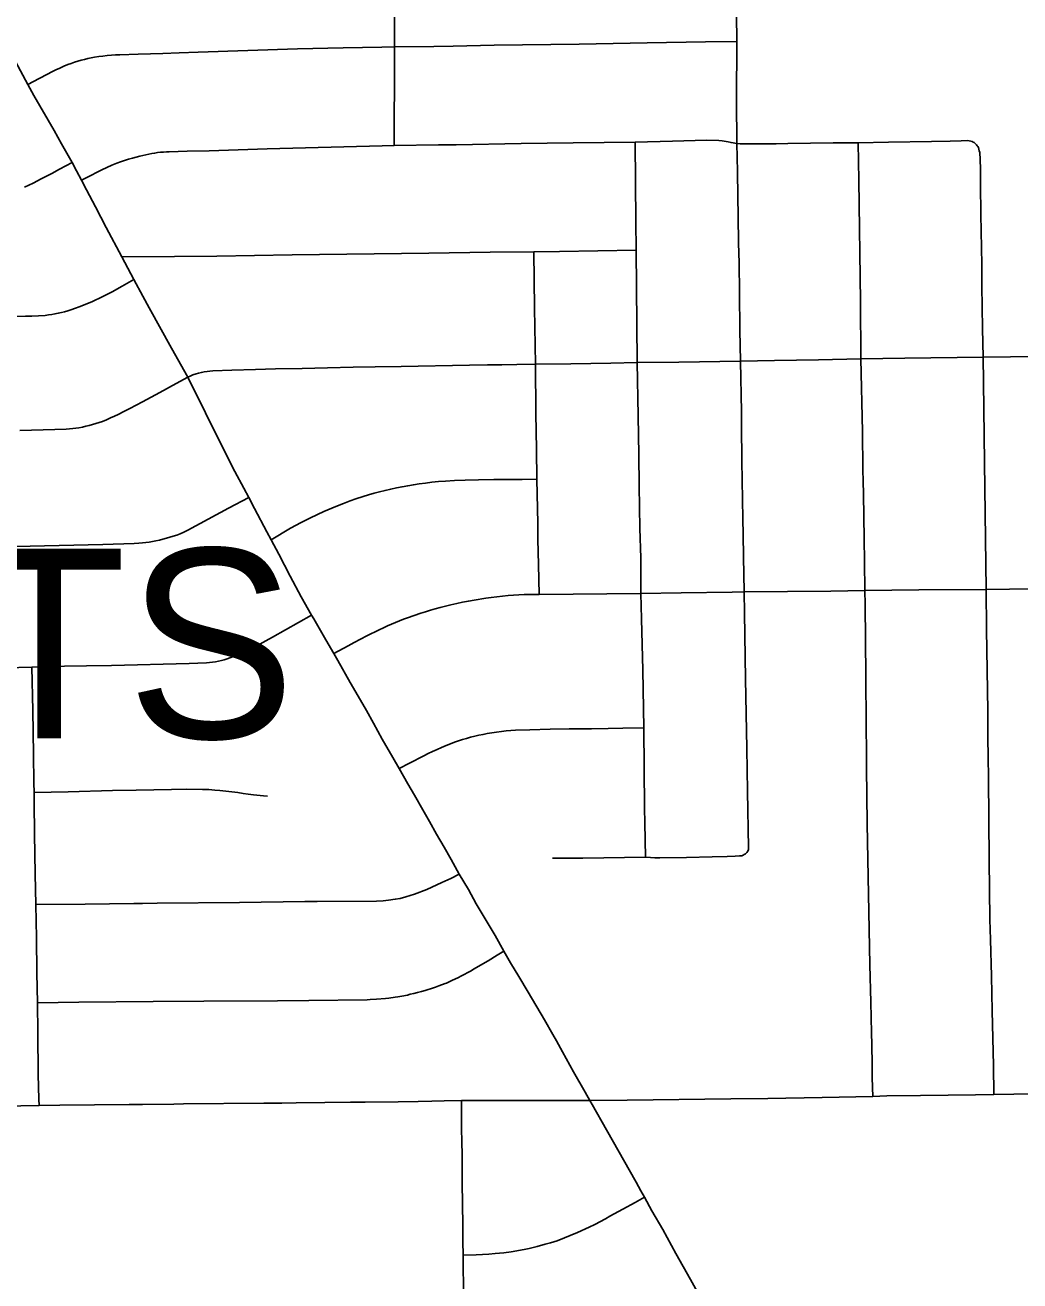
# Model space of a CAD drawing. Extents: x -59 to 82, y -3 to 49.
# Drawn here: x -9.742 to -9.245, y 31.836 to 32.463 of the extents above; entities that cross this region are included whole.
import ezdxf

# ---------------------------------------------------------------- set-up
doc = ezdxf.new("R2010")
doc.units = 0
for name, color, linetype in [('GM_X_City_Street', 7, 'Continuous'), ('GM_X_Corporation_Text', 7, 'Continuous'), ('GM_X_County_Road', 7, 'Continuous'), ('GM_X_State_Route', 7, 'Continuous')]:
    doc.layers.add(name, color=color, linetype=linetype)

msp = doc.modelspace()

# ---------------------------------------------------------------- linework, layer by layer
at = {"layer": 'GM_X_City_Street'}
msp.add_line((-9.68808, 32.33614), (-9.69406, 32.34741), dxfattribs=at)
for points in [[(-9.55781, 32.40304), (-9.55773, 32.44697), (-9.55767, 32.45234), (-9.55775, 32.45973), (-9.55772, 32.49779), (-9.55789, 32.54434), (-9.55798, 32.54951), (-9.55824, 32.55744), (-9.55867, 32.57321), (-9.55886, 32.57969), (-9.55903, 32.58904), (-9.55924, 32.59816), (-9.55954, 32.6063), (-9.55987, 32.61409), (-9.56006, 32.62105), (-9.5607, 32.64546), (-9.56096, 32.65356), (-9.56113, 32.66153), (-9.56139, 32.67371), (-9.56157, 32.6817)], [(-9.38689, 32.48208), (-9.38655, 32.45506), (-9.38673, 32.42553), (-9.38652, 32.40401), (-9.38484, 32.40387), (-9.36682, 32.40396), (-9.361, 32.40408), (-9.33828, 32.40439), (-9.32581, 32.40447), (-9.31064, 32.40481), (-9.28923, 32.40515), (-9.2798, 32.40533), (-9.27441, 32.40546)], [(-9.74098, 32.43355), (-9.7353, 32.43659), (-9.73125, 32.43877), (-9.72903, 32.43992), (-9.72704, 32.44089), (-9.72504, 32.44181), (-9.72301, 32.44268), (-9.72096, 32.4435), (-9.71934, 32.44411), (-9.71771, 32.44467), (-9.71607, 32.44519), (-9.71441, 32.44567), (-9.71274, 32.44611), (-9.71106, 32.4465), (-9.70938, 32.44685), (-9.70768, 32.44716), (-9.70559, 32.44749), (-9.70349, 32.44778), (-9.70139, 32.44802), (-9.69928, 32.44821), (-9.69717, 32.44836), (-9.69504, 32.44845), (-9.68593, 32.44878), (-9.67348, 32.44914), (-9.66531, 32.44937), (-9.65589, 32.44975), (-9.60624, 32.45135), (-9.58337, 32.45184), (-9.56398, 32.45225), (-9.55767, 32.45234), (-9.53805, 32.45258), (-9.52839, 32.45279), (-9.50781, 32.45321), (-9.46529, 32.4538), (-9.43143, 32.45441), (-9.40222, 32.45495), (-9.38655, 32.45506)], [(-9.71423, 32.3858), (-9.70927, 32.38828), (-9.70665, 32.38961), (-9.70404, 32.39095), (-9.70156, 32.3921), (-9.69906, 32.39319), (-9.69654, 32.39423), (-9.69462, 32.39494), (-9.69268, 32.39559), (-9.69073, 32.3962), (-9.68876, 32.39676), (-9.68502, 32.39773), (-9.68358, 32.39805), (-9.6805, 32.39873), (-9.67906, 32.39903), (-9.67761, 32.39929), (-9.67615, 32.39951), (-9.67469, 32.39969), (-9.67323, 32.39983), (-9.67177, 32.39993), (-9.6703, 32.4), (-9.66142, 32.4003), (-9.65032, 32.4005), (-9.62129, 32.40142), (-9.56394, 32.40288), (-9.55781, 32.40304), (-9.53574, 32.40337), (-9.52681, 32.40348), (-9.49442, 32.40403), (-9.46831, 32.40436), (-9.43735, 32.4048), (-9.41869, 32.40533), (-9.40173, 32.40569), (-9.39557, 32.40557), (-9.39384, 32.40541), (-9.3909, 32.4049), (-9.38941, 32.40458), (-9.38652, 32.40401)], [(-9.43224, 32.0475), (-9.43248, 32.06463), (-9.43261, 32.07198), (-9.43305, 32.112), (-9.43358, 32.14089), (-9.43411, 32.16656), (-9.43444, 32.17925), (-9.43459, 32.19698), (-9.43496, 32.21174), (-9.43532, 32.23301), (-9.43555, 32.24856), (-9.43584, 32.26797), (-9.43636, 32.2946), (-9.43644, 32.31388), (-9.43688, 32.35073), (-9.437, 32.36513), (-9.43735, 32.4048)], [(-9.3822, 32.04919), (-9.38152, 32.0498), (-9.38105, 32.05041), (-9.38071, 32.05121), (-9.38061, 32.05209), (-9.38112, 32.08049), (-9.38152, 32.10169), (-9.3822, 32.13659), (-9.38262, 32.16945), (-9.38287, 32.17999), (-9.38317, 32.19761), (-9.38335, 32.20876), (-9.38344, 32.21644), (-9.38394, 32.2455), (-9.38415, 32.26302), (-9.38424, 32.27007), (-9.38469, 32.29523), (-9.38496, 32.31085), (-9.38525, 32.32941), (-9.38543, 32.34438), (-9.3856, 32.35429), (-9.38583, 32.36773), (-9.38596, 32.37756), (-9.38613, 32.39008), (-9.38652, 32.40401)], [(-9.31857, 31.92792), (-9.31867, 31.93241), (-9.31881, 31.93753), (-9.31888, 31.94362), (-9.31902, 31.95376), (-9.31918, 31.95974), (-9.3195, 31.97501), (-9.31998, 31.99359), (-9.32141, 32.06404), (-9.3217, 32.09218), (-9.32186, 32.12059), (-9.32197, 32.1312), (-9.32204, 32.13815), (-9.32238, 32.17366), (-9.32245, 32.18066), (-9.32263, 32.19507), (-9.32287, 32.20662), (-9.32303, 32.21754), (-9.32325, 32.22903), (-9.32337, 32.23513), (-9.32347, 32.24121), (-9.32374, 32.26011), (-9.32445, 32.2965), (-9.32471, 32.32511), (-9.32547, 32.38573), (-9.32581, 32.40447)], [(-9.25793, 31.92881), (-9.2581, 31.94333), (-9.25879, 31.97073), (-9.25924, 31.98806), (-9.25971, 32.00639), (-9.25995, 32.01633), (-9.26042, 32.04603), (-9.26066, 32.08717), (-9.26079, 32.09744), (-9.26099, 32.1073), (-9.26107, 32.12056), (-9.26161, 32.16127), (-9.26192, 32.18117), (-9.26262, 32.24471), (-9.26314, 32.28479), (-9.26333, 32.29723), (-9.26361, 32.31166), (-9.26381, 32.32227), (-9.26395, 32.33292), (-9.26408, 32.34356), (-9.2642, 32.35189), (-9.26432, 32.36022), (-9.26443, 32.36855), (-9.26465, 32.38358), (-9.26471, 32.39043), (-9.26483, 32.39697), (-9.26496, 32.3987), (-9.26509, 32.39955), (-9.26527, 32.4004), (-9.26549, 32.40124), (-9.26575, 32.40206), (-9.26603, 32.40254), (-9.26633, 32.403), (-9.26667, 32.40343), (-9.26705, 32.40383), (-9.26746, 32.4042), (-9.2679, 32.40454), (-9.26836, 32.40483), (-9.26885, 32.4051), (-9.26951, 32.40526), (-9.27036, 32.40543), (-9.27138, 32.40551), (-9.27441, 32.40546)], [(-9.74276, 32.38227), (-9.74058, 32.38324), (-9.73839, 32.38426), (-9.73439, 32.38638), (-9.7291, 32.38917), (-9.72523, 32.39123), (-9.71892, 32.39456)], [(-9.71892, 32.39456), (-9.71662, 32.39037), (-9.71423, 32.3858)], [(-9.69406, 32.34741), (-9.66762, 32.34766), (-9.64645, 32.34784), (-9.60889, 32.34841), (-9.54045, 32.34931), (-9.50994, 32.34975), (-9.488, 32.34993), (-9.47518, 32.3501), (-9.43688, 32.35073)], [(-9.48543, 32.17876), (-9.48574, 32.19367), (-9.48598, 32.20626), (-9.48608, 32.21424), (-9.4865, 32.23635), (-9.48669, 32.25124), (-9.48695, 32.26937), (-9.48726, 32.29386), (-9.48776, 32.32175), (-9.488, 32.34993)], [(-9.74936, 32.31756), (-9.74221, 32.31774), (-9.73896, 32.31785), (-9.73571, 32.318), (-9.73241, 32.3182), (-9.73073, 32.3184), (-9.72911, 32.31864), (-9.72749, 32.31893), (-9.72587, 32.31925), (-9.72427, 32.31962), (-9.72268, 32.32003), (-9.72109, 32.32048), (-9.71953, 32.32097), (-9.71719, 32.32176), (-9.71529, 32.32245), (-9.7132, 32.32325), (-9.71113, 32.32411), (-9.70907, 32.32501), (-9.70354, 32.32762), (-9.69888, 32.33003), (-9.69387, 32.33276), (-9.68808, 32.33614)], [(-9.74498, 32.2606), (-9.72755, 32.26116), (-9.72179, 32.26136), (-9.7202, 32.26146), (-9.7186, 32.26162), (-9.71701, 32.26181), (-9.71546, 32.26206), (-9.71375, 32.26241), (-9.71206, 32.2628), (-9.71037, 32.26322), (-9.70869, 32.26367), (-9.70702, 32.26416), (-9.70537, 32.26468), (-9.70372, 32.26524), (-9.70171, 32.26606), (-9.69972, 32.26692), (-9.69775, 32.2678), (-9.6958, 32.26873), (-9.69309, 32.27008), (-9.69004, 32.27171), (-9.68362, 32.27507), (-9.67497, 32.2796), (-9.66688, 32.28415), (-9.66101, 32.28731)], [(-9.6193, 32.20601), (-9.60972, 32.21179), (-9.6043, 32.21461), (-9.59962, 32.21703), (-9.5931, 32.22019), (-9.587, 32.22271), (-9.58326, 32.22424), (-9.57979, 32.22549), (-9.57695, 32.22653), (-9.57344, 32.22772), (-9.5707, 32.22853), (-9.56793, 32.2293), (-9.56516, 32.23004), (-9.56238, 32.23073), (-9.55958, 32.23139), (-9.55675, 32.23199), (-9.55391, 32.23256), (-9.55106, 32.23309), (-9.54821, 32.23357), (-9.54534, 32.23401), (-9.54216, 32.23441), (-9.53896, 32.23477), (-9.53576, 32.2351), (-9.53211, 32.23535), (-9.52772, 32.23562), (-9.52242, 32.23585), (-9.51562, 32.236), (-9.50799, 32.23614), (-9.49386, 32.23623), (-9.4865, 32.23635)], [(-9.74714, 32.20271), (-9.70354, 32.20371), (-9.68793, 32.20415), (-9.68552, 32.20432), (-9.68365, 32.20449), (-9.68211, 32.20467), (-9.68041, 32.20492), (-9.67872, 32.2052), (-9.67704, 32.20552), (-9.67527, 32.2059), (-9.67351, 32.20633), (-9.67177, 32.20679), (-9.67003, 32.20729), (-9.66832, 32.20784), (-9.66661, 32.20843), (-9.66492, 32.20906), (-9.66307, 32.20986), (-9.66105, 32.21087), (-9.64069, 32.22179), (-9.63061, 32.2272)], [(-9.58798, 32.1492), (-9.58093, 32.15309), (-9.57793, 32.15472), (-9.5715, 32.15802), (-9.56947, 32.1591), (-9.56741, 32.16012), (-9.56534, 32.1611), (-9.56324, 32.16203), (-9.56126, 32.16298), (-9.55927, 32.16388), (-9.55726, 32.16475), (-9.55524, 32.16558), (-9.5532, 32.16637), (-9.55114, 32.16712), (-9.54459, 32.16933), (-9.54217, 32.17011), (-9.53974, 32.17085), (-9.5373, 32.17154), (-9.53485, 32.1722), (-9.52949, 32.17353), (-9.52657, 32.17419), (-9.52365, 32.17482), (-9.52073, 32.17539), (-9.51779, 32.17592), (-9.51207, 32.17683), (-9.50929, 32.17722), (-9.50651, 32.17757), (-9.50372, 32.17787), (-9.50093, 32.17813), (-9.49822, 32.17835), (-9.4955, 32.17851), (-9.49278, 32.17863), (-9.49005, 32.17871), (-9.48543, 32.17876), (-9.43444, 32.17925), (-9.41432, 32.17961), (-9.38881, 32.17989), (-9.38287, 32.17999), (-9.33944, 32.18043), (-9.32245, 32.18066), (-9.29545, 32.18103), (-9.26192, 32.18117), (-9.20392, 32.18203)], [(-9.7717, 32.14159), (-9.73912, 32.1424), (-9.73385, 32.1426), (-9.7227, 32.14284), (-9.71163, 32.14305), (-9.69918, 32.14327), (-9.6603, 32.14416), (-9.65596, 32.14433), (-9.65163, 32.14455), (-9.65014, 32.14469), (-9.64866, 32.14488), (-9.64719, 32.14511), (-9.64572, 32.1454), (-9.64426, 32.14573), (-9.64281, 32.1461), (-9.64138, 32.14652), (-9.63996, 32.14698), (-9.63695, 32.14815), (-9.63395, 32.14938), (-9.63099, 32.15067), (-9.62799, 32.15227), (-9.62502, 32.15392), (-9.62206, 32.1556), (-9.61874, 32.15742), (-9.59914, 32.16846)], [(-9.73545, 31.92341), (-9.73554, 31.92655), (-9.73582, 31.93889), (-9.73609, 31.95965), (-9.7362, 31.97464), (-9.73648, 31.98957), (-9.73676, 32.00716), (-9.73712, 32.02384), (-9.73732, 32.03895), (-9.73764, 32.05903), (-9.73783, 32.07456), (-9.73794, 32.07973), (-9.73805, 32.08466), (-9.73819, 32.09898), (-9.7385, 32.12073), (-9.73912, 32.1424)], [(-9.55539, 32.09179), (-9.55013, 32.0945), (-9.54302, 32.09811), (-9.54085, 32.09921), (-9.53865, 32.10028), (-9.53643, 32.10131), (-9.5342, 32.10229), (-9.53194, 32.10323), (-9.52967, 32.10414), (-9.52769, 32.10487), (-9.5257, 32.10556), (-9.52368, 32.10622), (-9.52166, 32.10683), (-9.51962, 32.10738), (-9.51757, 32.10791), (-9.51551, 32.10838), (-9.51344, 32.10881), (-9.51135, 32.1092), (-9.509, 32.10962), (-9.50663, 32.10998), (-9.50427, 32.11031), (-9.50189, 32.11057), (-9.4995, 32.1108), (-9.49711, 32.11098), (-9.49007, 32.11116), (-9.47989, 32.11141), (-9.47034, 32.11158), (-9.45923, 32.11165), (-9.45093, 32.11179), (-9.44352, 32.1119), (-9.43305, 32.112)], [(-9.73794, 32.07973), (-9.72087, 32.08013), (-9.69876, 32.08072), (-9.68688, 32.08101), (-9.66913, 32.08133), (-9.66148, 32.08146), (-9.65375, 32.08128), (-9.65054, 32.0812), (-9.64745, 32.08095), (-9.64504, 32.0807), (-9.64202, 32.08037), (-9.63901, 32.08004), (-9.636, 32.07971), (-9.63341, 32.07932), (-9.63083, 32.07896), (-9.62823, 32.07865), (-9.62318, 32.07814), (-9.62118, 32.07796)], [(-9.47863, 32.0469), (-9.46351, 32.04696), (-9.43224, 32.0475), (-9.4297, 32.0473), (-9.42754, 32.04717), (-9.42505, 32.0471), (-9.41164, 32.04724), (-9.39877, 32.04757), (-9.39142, 32.04771), (-9.38739, 32.04791), (-9.38516, 32.04804), (-9.38408, 32.04818), (-9.38341, 32.04845), (-9.38278, 32.04879), (-9.3822, 32.04919)], [(-9.73712, 32.02384), (-9.71239, 32.024), (-9.68804, 32.02425), (-9.68371, 32.02435), (-9.67633, 32.02451), (-9.63526, 32.02487), (-9.60251, 32.02522), (-9.59636, 32.02536), (-9.56673, 32.02545), (-9.56336, 32.02562), (-9.56077, 32.02593), (-9.55732, 32.02639), (-9.55492, 32.02687), (-9.5521, 32.02755), (-9.54772, 32.02901), (-9.54155, 32.03132), (-9.53397, 32.03472), (-9.52959, 32.03686), (-9.52528, 32.039)], [(-9.7362, 31.97464), (-9.71557, 31.97491), (-9.67839, 31.97539), (-9.65303, 31.97552), (-9.6162, 31.97564), (-9.60053, 31.97586), (-9.57141, 31.97619), (-9.56978, 31.97626), (-9.56669, 31.97642), (-9.56219, 31.97682), (-9.56055, 31.97702), (-9.55735, 31.97741), (-9.55595, 31.97761), (-9.55403, 31.97791), (-9.55123, 31.97853), (-9.54979, 31.97891), (-9.54798, 31.97933), (-9.54611, 31.97982), (-9.54425, 31.98034), (-9.54244, 31.9809), (-9.5413, 31.98118), (-9.53911, 31.98189), (-9.53724, 31.98252), (-9.53547, 31.98318), (-9.53238, 31.98432), (-9.53177, 31.98456), (-9.53076, 31.98499), (-9.52873, 31.98591), (-9.52605, 31.98722), (-9.52417, 31.98819), (-9.51968, 31.99056), (-9.51779, 31.99162), (-9.51468, 31.99343), (-9.51084, 31.99573), (-9.50641, 31.99844), (-9.50295, 32.00055)], [(-9.52135, 31.68917), (-9.52148, 31.6995), (-9.52163, 31.71126), (-9.52177, 31.72214), (-9.52199, 31.74164), (-9.52209, 31.74894), (-9.52217, 31.75283), (-9.52227, 31.76398), (-9.52243, 31.77686), (-9.52257, 31.78445), (-9.52281, 31.80193), (-9.52293, 31.81832), (-9.52308, 31.82571), (-9.52318, 31.83496), (-9.52333, 31.8409), (-9.52338, 31.84858), (-9.5235, 31.85536), (-9.5236, 31.86486), (-9.52373, 31.87265), (-9.52381, 31.88623), (-9.52393, 31.89839), (-9.52403, 31.90556), (-9.52412, 31.91156), (-9.52419, 31.92578)], [(-9.52338, 31.84858), (-9.51685, 31.84873), (-9.51371, 31.84892), (-9.51047, 31.84908), (-9.50737, 31.84933), (-9.50299, 31.84975), (-9.49943, 31.85024), (-9.49286, 31.85145), (-9.49041, 31.85196), (-9.48634, 31.85293), (-9.48231, 31.854), (-9.47966, 31.85477), (-9.47643, 31.8558), (-9.46619, 31.85985), (-9.46034, 31.86257), (-9.45754, 31.86397), (-9.45226, 31.86678), (-9.44998, 31.86807), (-9.44354, 31.87157), (-9.43742, 31.87496), (-9.43271, 31.87754)]]:
    msp.add_lwpolyline(points, dxfattribs=at)
at = {"layer": 'GM_X_County_Road'}
msp.add_line((-9.69406, 32.34741), (-9.68808, 32.33614), dxfattribs=at)
for points in [[(-9.74719, 32.44503), (-9.74098, 32.43355), (-9.73806, 32.42814), (-9.72786, 32.41053), (-9.72414, 32.40385), (-9.71892, 32.39456)], [(-9.71892, 32.39456), (-9.71662, 32.39037), (-9.71423, 32.3858)], [(-9.71423, 32.3858), (-9.71171, 32.38099), (-9.70721, 32.37241), (-9.70181, 32.36215), (-9.69406, 32.34741)], [(-9.68808, 32.33614), (-9.68353, 32.3278), (-9.68042, 32.32196), (-9.66916, 32.30174), (-9.66101, 32.28731)], [(-9.66101, 32.28731), (-9.65979, 32.28788), (-9.65846, 32.2884), (-9.65692, 32.28899), (-9.65567, 32.28935), (-9.65428, 32.28972), (-9.65285, 32.29001), (-9.65143, 32.2902), (-9.65001, 32.29035), (-9.64858, 32.29045), (-9.639, 32.29086), (-9.62722, 32.29122), (-9.61727, 32.29142), (-9.6038, 32.29171), (-9.59122, 32.29199), (-9.57838, 32.29224), (-9.56735, 32.29244), (-9.55438, 32.29268), (-9.52017, 32.2933), (-9.51119, 32.29343), (-9.50408, 32.29355), (-9.49649, 32.29368), (-9.48726, 32.29386), (-9.46952, 32.29403), (-9.44947, 32.29436), (-9.43636, 32.2946), (-9.41548, 32.29488), (-9.38469, 32.29523), (-9.36766, 32.29559), (-9.34567, 32.29606), (-9.32445, 32.2965), (-9.30259, 32.29675), (-9.26333, 32.29723), (-9.2224, 32.29787)], [(-9.66101, 32.28731), (-9.65221, 32.26953), (-9.64295, 32.25095), (-9.63751, 32.24013), (-9.63298, 32.23178), (-9.63061, 32.2272), (-9.62764, 32.2217), (-9.62155, 32.21007), (-9.6193, 32.20601), (-9.61555, 32.1988), (-9.60979, 32.18781), (-9.60432, 32.17762), (-9.59914, 32.16846), (-9.59807, 32.16657), (-9.59195, 32.15609), (-9.58798, 32.1492), (-9.58603, 32.14581), (-9.57978, 32.13469), (-9.5736, 32.12398), (-9.57176, 32.12068), (-9.56826, 32.11434), (-9.5639, 32.1065), (-9.55847, 32.09723), (-9.55539, 32.09179), (-9.55099, 32.08404), (-9.54774, 32.07837), (-9.54357, 32.07108), (-9.54021, 32.06524), (-9.53663, 32.05894), (-9.53294, 32.05252), (-9.52944, 32.04624), (-9.52528, 32.039), (-9.52076, 32.03137), (-9.51678, 32.02418), (-9.50738, 32.00831), (-9.50295, 32.00055), (-9.49963, 31.99472), (-9.49555, 31.98785), (-9.49087, 31.98005), (-9.48275, 31.9662), (-9.47854, 31.95882), (-9.47676, 31.95566), (-9.47363, 31.95018), (-9.46814, 31.94014), (-9.46242, 31.93006), (-9.45999, 31.92587), (-9.45878, 31.92378), (-9.45167, 31.91113), (-9.43687, 31.88502), (-9.43444, 31.88072), (-9.43271, 31.87754), (-9.42897, 31.87068), (-9.42356, 31.86137), (-9.41704, 31.84935), (-9.40966, 31.83646), (-9.40403, 31.82629)]]:
    msp.add_lwpolyline(points, dxfattribs=at)
at = {"layer": 'GM_X_State_Route'}
msp.add_lwpolyline([(-9.75375, 31.92303), (-9.73545, 31.92341), (-9.72503, 31.92353), (-9.69045, 31.9238), (-9.68375, 31.92387), (-9.66804, 31.92409), (-9.66317, 31.92421), (-9.62297, 31.92452), (-9.61409, 31.9246), (-9.60678, 31.92468), (-9.59256, 31.92481), (-9.57974, 31.92497), (-9.57241, 31.92507), (-9.55593, 31.92524), (-9.5459, 31.92537), (-9.53901, 31.92552), (-9.53289, 31.9257), (-9.52419, 31.92578), (-9.45999, 31.92587), (-9.44134, 31.92608), (-9.38954, 31.92673), (-9.37099, 31.9269), (-9.34377, 31.92742), (-9.31857, 31.92792), (-9.3115, 31.92814), (-9.29462, 31.92834), (-9.28092, 31.92856), (-9.26725, 31.9287), (-9.25793, 31.92881), (-9.24806, 31.92894), (-9.23841, 31.92912)], dxfattribs=at)

# ---------------------------------------------------------------- texts
at = {"layer": 'GM_X_Corporation_Text'}
msp.add_text('GARFIELD HEIGHTS', height=0.094697, rotation=0.00001, dxfattribs=at).set_placement((-10.83851, 32.10688))

doc.saveas('drawing.dxf')
